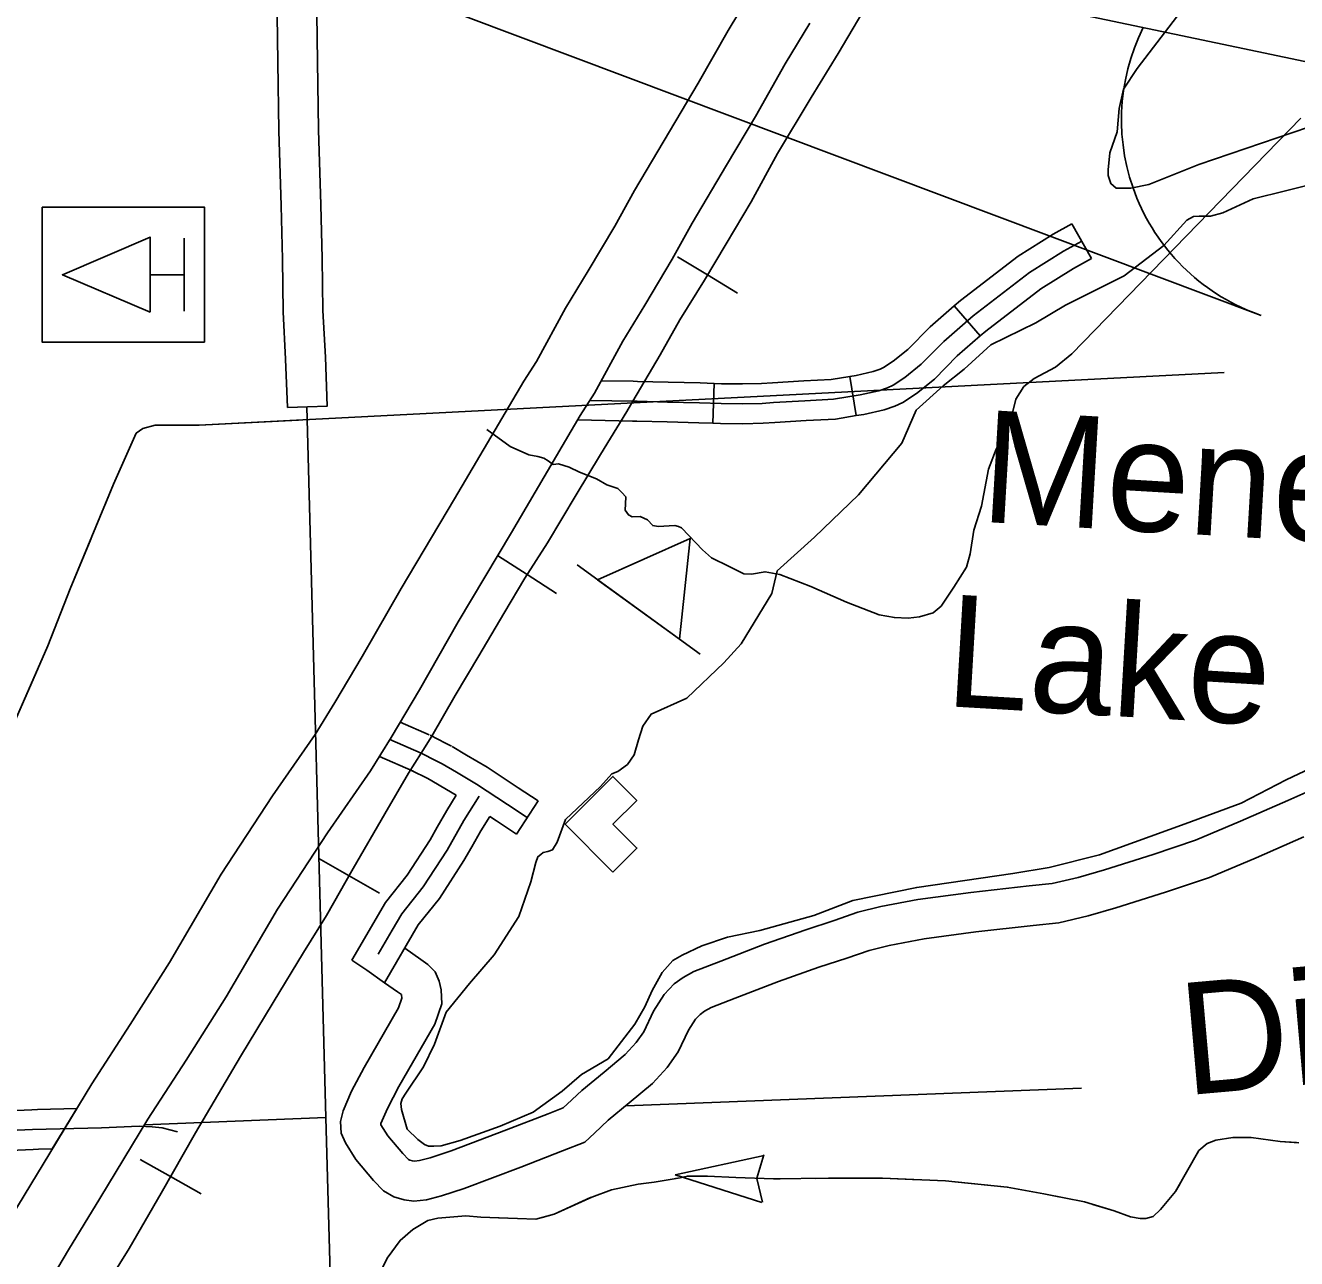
# Model space of a CAD drawing. Extents: x -117616 to 64730, y 54117 to 789866.
# Drawn here: x 63276.5 to 63372.5, y 54954.7 to 55047.7 of the extents above; entities that cross this region are included whole.
import ezdxf

# ---------------------------------------------------------------- set-up
doc = ezdxf.new("R2010")
doc.units = 0
for name, color, linetype in [('15', 7, 'Continuous'), ('31', 7, 'Continuous'), ('32', 7, 'Continuous'), ('35', 7, 'Continuous'), ('40', 7, 'Continuous'), ('43', 7, 'Continuous'), ('45', 7, 'Continuous'), ('46', 7, 'Continuous'), ('47', 7, 'Continuous'), ('5', 7, 'Continuous'), ('57', 7, 'Continuous'), ('R_Dimension', 7, 'Continuous')]:
    doc.layers.add(name, color=color, linetype=linetype)

msp = doc.modelspace()

# ---------------------------------------------------------------- linework, layer by layer
at = {"layer": '15'}
for p, q in [((63329.564, 55047.319), (63331.421, 55050.417)), ((63327.293, 55043.351), (63329.564, 55047.319)), ((63335.719, 55047.861), (63333.878, 55044.791)), ((63333.878, 55044.791), (63331.614, 55040.835)), ((63325.127, 55039.694), (63327.293, 55043.351)), ((63331.614, 55040.835), (63329.43, 55037.148)), ((63322.503, 55035.255), (63325.127, 55039.694)), ((63329.43, 55037.148), (63326.843, 55032.771)), ((63321.006, 55032.553), (63322.503, 55035.255)), ((63326.843, 55032.771), (63325.341, 55030.062)), ((63318.993, 55029.172), (63321.006, 55032.553)), ((63325.341, 55030.062), (63323.277, 55026.593)), ((63317.281, 55026.361), (63318.993, 55029.172)), ((63315.095, 55022.347), (63317.281, 55026.361)), ((63323.277, 55026.593), (63321.614, 55023.863)), ((63321.614, 55023.863), (63319.486, 55019.956)), ((63314.139, 55020.866), (63315.095, 55022.347)), ((63308.896, 55011.978), (63314.139, 55020.866)), ((63319.486, 55019.956), (63318.404, 55018.256)), ((63318.404, 55018.256), (63313.199, 55009.43)), ((63304.871, 55005.206), (63308.896, 55011.978)), ((63313.199, 55009.43), (63309.191, 55002.687)), ((63301.946, 55000.09), (63304.871, 55005.206)), ((63309.191, 55002.687), (63306.266, 54997.572)), ((63299.88, 54996.608), (63301.946, 55000.09)), ((63306.266, 54997.572), (63304.127, 54993.97)), ((63298.386, 54994.202), (63299.88, 54996.608)), ((63295.174, 54989.564), (63298.386, 54994.202)), ((63304.127, 54993.97), (63302.567, 54991.458)), ((63302.567, 54991.458), (63299.32, 54986.768)), ((63291.303, 54983.668), (63295.174, 54989.564)), ((63299.32, 54986.768), (63295.551, 54981.028)), ((63287.388, 54976.999), (63291.303, 54983.668)), ((63295.551, 54981.028), (63291.659, 54974.398)), ((63284.428, 54972.308), (63287.388, 54976.999)), ((63291.659, 54974.398), (63288.64, 54969.615)), ((63281.529, 54967.832), (63284.428, 54972.308)), ((63288.64, 54969.615), (63285.763, 54965.174)), ((63277.85, 54961.786), (63281.529, 54967.832)), ((63285.763, 54965.174), (63282.126, 54959.196)), ((63275.494, 54957.879), (63277.85, 54961.786)), ((63282.126, 54959.196), (63279.779, 54955.303)), ((63279.779, 54955.303), (63277.849, 54952.083))]:
    msp.add_line(p, q, dxfattribs=at)
at = {"layer": '31'}
msp.add_line((63280.398, 54965.974), (63278.542, 54962.924), dxfattribs=at)
for points in [[(63266.895, 54965.555), (63271.236, 54965.634), (63276.999, 54965.884), (63277.436, 54965.895)], [(63277.436, 54965.895), (63280.398, 54965.974)], [(63287.988, 54964.215), (63286.844, 54964.523), (63286.095, 54964.579), (63285.096, 54964.634), (63282.267, 54964.523), (63277.052, 54964.385), (63271.282, 54964.135), (63266.705, 54964.051), (63260.519, 54963.774), (63253.557, 54963.524), (63245.263, 54963.163), (63235.36, 54962.802), (63227.871, 54962.663), (63222.69, 54962.536), (63215.53, 54962.294), (63208.837, 54962.165), (63204.289, 54962.036), (63202.709, 54961.993)], [(63277.516, 54962.896), (63277.104, 54962.885), (63271.328, 54962.635), (63266.95, 54962.556)], [(63278.542, 54962.924), (63277.516, 54962.896)]]:
    msp.add_lwpolyline(points, dxfattribs=at)
at = {"layer": '32'}
for p, q in [((63355.511, 55032.738), (63356.984, 55030.125)), ((63346.62, 55026.529), (63348.589, 55024.266)), ((63338.746, 55021.217), (63339.23, 55018.256)), ((63328.511, 55020.684), (63328.404, 55017.686))]:
    msp.add_line(p, q, dxfattribs=at)
for points in [[(63355.511, 55032.738), (63354.105, 55031.945), (63351.46, 55030.281), (63347.108, 55026.955), (63346.62, 55026.529)], [(63356.248, 55031.431), (63354.873, 55030.656), (63352.317, 55029.048), (63348.057, 55025.792), (63345.831, 55023.854), (63344.127, 55022.129), (63342.907, 55021.141), (63342.016, 55020.56), (63341.59, 55020.366), (63340.932, 55020.133), (63339.518, 55019.823), (63337.505, 55019.494), (63335.355, 55019.378), (63332.993, 55019.242), (63332.141, 55019.184), (63330.65, 55019.145), (63329.024, 55019.164), (63327.397, 55019.223), (63324.996, 55019.281), (63322.692, 55019.339), (63322.36, 55019.345)], [(63356.984, 55030.125), (63355.641, 55029.367), (63353.174, 55027.814), (63349.006, 55024.629), (63348.589, 55024.266)], [(63346.62, 55026.529), (63344.803, 55024.948), (63343.118, 55023.243), (63342.022, 55022.355), (63341.291, 55021.878), (63341.029, 55021.758), (63340.52, 55021.579), (63339.236, 55021.297), (63338.746, 55021.217)], [(63348.589, 55024.266), (63346.858, 55022.76), (63345.135, 55021.016), (63343.791, 55019.927), (63342.741, 55019.241), (63342.152, 55018.973), (63341.344, 55018.688), (63339.8, 55018.349), (63339.23, 55018.256)], [(63338.746, 55021.217), (63337.343, 55020.987), (63335.272, 55020.875), (63332.899, 55020.739), (63332.071, 55020.682), (63330.64, 55020.645), (63329.06, 55020.664), (63328.511, 55020.684)], [(63319.996, 55020.893), (63322.39, 55020.845)], [(63328.511, 55020.684), (63327.442, 55020.722), (63325.033, 55020.78), (63322.726, 55020.838), (63322.39, 55020.845)], [(63319.188, 55019.409), (63322.36, 55019.345)], [(63318.211, 55017.928), (63322.33, 55017.846)], [(63328.404, 55017.686), (63327.352, 55017.723), (63324.959, 55017.781), (63322.658, 55017.839), (63322.33, 55017.846)], [(63339.23, 55018.256), (63337.667, 55018), (63335.439, 55017.88), (63333.087, 55017.745), (63332.212, 55017.685), (63330.661, 55017.645), (63328.988, 55017.665), (63328.404, 55017.686)]]:
    msp.add_lwpolyline(points, dxfattribs=at)
at = {"layer": '35'}
for points in [[(63329.522, 54978.911), (63327.568, 54978.259), (63326.102, 54977.553), (63325.377, 54977.145), (63324.582, 54976.249), (63323.822, 54974.891), (63323.28, 54973.641), (63322.52, 54972.338), (63320.511, 54969.73), (63318.503, 54968.535), (63317.037, 54967.286), (63314.848, 54965.693), (63312.351, 54964.651), (63309.322, 54963.564), (63307.889, 54963.17), (63307.334, 54963.124), (63306.941, 54963.124), (63306.64, 54963.263), (63306.132, 54963.633), (63305.322, 54964.42), (63304.903, 54965.908), (63304.864, 54966.36), (63304.962, 54966.694), (63305.235, 54967.143), (63306.566, 54969.111), (63307.391, 54970.825), (63308.279, 54973.236), (63310.039, 54975.411), (63311.912, 54977.563), (63313.761, 54980.455), (63314.663, 54983.07), (63315.033, 54984.528), (63315.195, 54984.967), (63315.426, 54985.152), (63315.611, 54985.291), (63315.958, 54985.361), (63316.304, 54985.499), (63316.659, 54986.067), (63317.291, 54987.784), (63319.934, 54990.266), (63320.79, 54991.238), (63321.229, 54991.4), (63321.969, 54991.932), (63322.477, 54992.649), (63322.801, 54993.783), (63323.125, 54994.824), (63323.749, 54995.727), (63326.437, 54996.948), (63329.248, 54999.601), (63330.533, 55001.047), (63332.863, 55004.825), (63333.274, 55006.533), (63336.072, 55009.078), (63339.401, 55012.271), (63342.661, 55016.181), (63343.747, 55018.657), (63345.802, 55020.513), (63347.367, 55021.773), (63349.389, 55023.607), (63352.786, 55025.249), (63355.038, 55026.586), (63359.465, 55028.801), (63362.442, 55031.093), (63364.185, 55033.003), (63364.694, 55033.281), (63365.11, 55033.304), (63365.48, 55033.304), (63365.965, 55033.304), (63366.913, 55033.559), (63369.179, 55034.623), (63371.63, 55035.225), (63377.132, 55036.613)], [(63374.918, 54992.302), (63371.67, 54990.767), (63368.291, 54989.004), (63364.059, 54987.459), (63357.587, 54985.117), (63353.792, 54984.17), (63351.038, 54983.716), (63343.792, 54982.659), (63338.962, 54981.677), (63336.035, 54980.54), (63331.964, 54979.4), (63329.522, 54978.911)]]:
    msp.add_lwpolyline(points, dxfattribs=at)
at = {"layer": '40'}
for p, q in [((63328.011, 55028.869), (63325.749, 55030.23)), ((63328.011, 55028.869), (63330.273, 55027.508)), ((63314.381, 55006.263), (63312.161, 55007.692)), ((63314.381, 55006.263), (63316.601, 55004.833)), ((63300.954, 54983.535), (63298.661, 54984.842)), ((63300.954, 54983.535), (63303.248, 54982.228)), ((63287.478, 54960.836), (63285.181, 54962.139)), ((63287.478, 54960.836), (63289.774, 54959.534))]:
    msp.add_line(p, q, dxfattribs=at)
for points in [[(63354.83, 55074.344), (63353.972, 55072.831), (63351.094, 55067.942), (63348.254, 55063.281), (63346.247, 55060.022), (63343.332, 55054.868), (63340.456, 55049.982), (63337.873, 55045.575), (63335.818, 55042.255), (63333.294, 55038.025), (63331.298, 55034.382), (63329.419, 55031.209), (63327.775, 55028.477), (63325.926, 55025.481), (63324.429, 55022.836), (63322.36, 55019.345)], [(63340.456, 55049.982), (63337.873, 55045.575), (63335.818, 55042.255), (63333.294, 55038.025), (63331.298, 55034.382), (63329.419, 55031.209), (63327.775, 55028.477), (63325.926, 55025.481), (63324.429, 55022.836), (63322.36, 55019.345), (63321.904, 55018.577), (63319.938, 55015.316), (63318.088, 55012.29), (63315.916, 55008.647), (63314.214, 55006.003), (63312.629, 55003.33), (63310.75, 55000.127), (63308.96, 54997.131), (63307.198, 54994.075), (63306.392, 54992.798), (63305.437, 54991.285), (63303.647, 54988.2), (63301.269, 54984.087), (63299.244, 54980.532), (63297.512, 54977.741), (63295.222, 54973.981), (63292.756, 54969.897), (63289.351, 54964.139), (63286.768, 54959.586), (63284.361, 54955.414), (63281.074, 54950.155)], [(63322.36, 55019.345), (63321.904, 55018.577), (63319.938, 55015.316), (63318.088, 55012.29), (63315.916, 55008.647), (63314.214, 55006.003), (63312.629, 55003.33), (63310.75, 55000.127), (63308.96, 54997.131), (63307.198, 54994.075), (63306.392, 54992.798)], [(63306.392, 54992.798), (63305.437, 54991.285), (63303.647, 54988.2), (63301.269, 54984.087), (63299.244, 54980.532), (63297.512, 54977.741), (63295.222, 54973.981), (63292.756, 54969.897), (63289.351, 54964.139), (63286.768, 54959.586), (63284.361, 54955.414), (63281.074, 54950.155), (63278.725, 54945.954), (63275.907, 54941.313)]]:
    msp.add_lwpolyline(points, dxfattribs=at)
at = {"layer": '43'}
for p, q in [((63325.575, 54960.98), (63332.284, 54962.429)), ((63332.251, 54962.471), (63331.726, 54960.72)), ((63325.575, 54960.98), (63332.11, 54958.88)), ((63332.146, 54958.919), (63331.726, 54960.696))]:
    msp.add_line(p, q, dxfattribs=at)
for points in [[(63372.79, 55040.714), (63355.499, 55022.92), (63354.276, 55021.903), (63352.673, 55021.06), (63351.881, 55020.445), (63351.269, 55019.502), (63350.819, 55017.654), (63349.788, 55015.73), (63349.22, 55014.208), (63348.673, 55011.431), (63348.095, 55009.62), (63347.839, 55007.829), (63347.547, 55006.811), (63346.594, 55005.302), (63345.646, 55003.89), (63345.049, 55003.365), (63344.012, 55003.08), (63343.142, 55002.982), (63342.115, 55003.018), (63340.967, 55003.219), (63338.497, 55004.174), (63335.81, 55005.362), (63333.466, 55006.28), (63332.35, 55006.48), (63331.316, 55006.292), (63330.739, 55006.312), (63329.635, 55006.866), (63328.31, 55007.523), (63327.625, 55008.126), (63326.604, 55009.222), (63326.046, 55009.788), (63325.825, 55009.892), (63325.539, 55009.967), (63324.284, 55009.883), (63323.869, 55009.961), (63323.467, 55010.393), (63322.93, 55010.637), (63322.32, 55010.627), (63322.035, 55010.765), (63321.791, 55011.127), (63321.808, 55011.609), (63321.827, 55012.122), (63321.549, 55012.454), (63321.239, 55012.754), (63320.414, 55013.04), (63319.627, 55013.486), (63318.329, 55013.981), (63317.572, 55014.362), (63316.746, 55014.616), (63316.359, 55014.565), (63315.983, 55014.835), (63315.637, 55015.041), (63315.193, 55015.185), (63314.523, 55015.305), (63313.101, 55015.934), (63311.348, 55017.217)], [(63367.006, 55021.511), (63289.63, 55017.539), (63286.302, 55017.539), (63285.38, 55017.283), (63284.868, 55016.925), (63283.178, 55013.081), (63279.901, 55005.189), (63278.211, 55000.884), (63275.497, 54994.683)], [(63286.588, 55017.539), (63286.302, 55017.539), (63285.38, 55017.283), (63284.868, 55016.925), (63283.178, 55013.081), (63282.467, 55011.37)], [(63297.138, 55017.925), (63289.63, 55017.539), (63289.228, 55017.539)], [(63281.455, 55008.932), (63279.901, 55005.189), (63278.488, 55001.589)], [(63277.456, 54999.159), (63275.497, 54994.683), (63274.227, 54991.928)], [(63372.636, 54963.384), (63371.24, 54963.488), (63369.031, 54963.78), (63367.655, 54963.78), (63366.384, 54963.592), (63365.717, 54963.342), (63365.092, 54962.8), (63363.341, 54959.713), (63362.195, 54958.357), (63361.632, 54957.835), (63361.09, 54957.668), (63360.673, 54957.668), (63359.944, 54957.794), (63358.693, 54958.252), (63356.463, 54958.92), (63353.379, 54959.546), (63350.627, 54960.046), (63345.959, 54960.526), (63341.207, 54960.714), (63337.143, 54960.714), (63332.975, 54960.672), (63330.14, 54960.756), (63328.014, 54960.86), (63327.056, 54960.86), (63326.493, 54960.881), (63325.93, 54960.735), (63323.971, 54960.422), (63322.762, 54960.255), (63320.761, 54959.838), (63319.261, 54959.295), (63316.426, 54958.002), (63315.051, 54957.627), (63310.903, 54957.773), (63309.757, 54957.877), (63307.652, 54957.71), (63306.881, 54957.522), (63305.755, 54956.834), (63304.797, 54956.021), (63303.817, 54954.686), (63303.275, 54953.538)], [(63372.46, 54963.397), (63371.24, 54963.488), (63369.031, 54963.78), (63367.655, 54963.78), (63366.384, 54963.592), (63365.717, 54963.342), (63365.092, 54962.8), (63364.96, 54962.568)], [(63333.488, 54960.677), (63332.975, 54960.672), (63330.14, 54960.756), (63328.014, 54960.86), (63327.056, 54960.86), (63326.493, 54960.881), (63325.93, 54960.735), (63325.595, 54960.681)], [(63344.046, 54960.602), (63341.207, 54960.714), (63337.143, 54960.714), (63336.128, 54960.704)], [(63322.985, 54960.286), (63322.762, 54960.255), (63320.761, 54959.838), (63319.261, 54959.295), (63319.174, 54959.256)], [(63354.511, 54959.316), (63353.379, 54959.546), (63350.627, 54960.046), (63346.681, 54960.452)], [(63363.658, 54960.271), (63363.341, 54959.713), (63362.195, 54958.357), (63361.632, 54957.835), (63361.09, 54957.668), (63360.673, 54957.668), (63359.944, 54957.794), (63358.693, 54958.252), (63357.084, 54958.734)], [(63319.174, 54959.256), (63316.426, 54958.002), (63315.52, 54957.755)], [(63312.898, 54957.702), (63310.903, 54957.773), (63309.757, 54957.877), (63307.652, 54957.71), (63306.881, 54957.522), (63305.755, 54956.834), (63305.337, 54956.479)]]:
    msp.add_lwpolyline(points, dxfattribs=at)
at = {"layer": '45'}
msp.add_line((63315.229, 54989.181), (63313.575, 54986.678), dxfattribs=at)
for points in [[(63304.808, 54995.117), (63306.987, 54994.175)], [(63304.036, 54993.817), (63306.392, 54992.798)], [(63307.072, 54994.135), (63308.226, 54993.548), (63308.674, 54993.308)], [(63303.233, 54992.53), (63305.797, 54991.421)], [(63306.392, 54992.798), (63307.531, 54992.219), (63307.964, 54991.986)], [(63315.229, 54989.181), (63313.723, 54990.176), (63311.36, 54991.734), (63309.816, 54992.635), (63308.726, 54993.278)], [(63305.712, 54991.461), (63306.836, 54990.89), (63307.254, 54990.665)], [(63314.402, 54987.929), (63312.897, 54988.924), (63310.568, 54990.459), (63309.056, 54991.342), (63307.964, 54991.986)], [(63309.039, 54989.615), (63308.297, 54990.048), (63307.201, 54990.695)], [(63303.144, 54977.624), (63304.202, 54979.42), (63304.931, 54980.67), (63306.545, 54982.703), (63308.342, 54985.465), (63309.617, 54987.705), (63310.765, 54989.549)], [(63307.601, 54987.195), (63308.328, 54988.473), (63309.039, 54989.615)], [(63310.208, 54985.711), (63310.906, 54986.938), (63311.569, 54988.002)], [(63313.575, 54986.678), (63312.07, 54987.672), (63311.569, 54988.002)], [(63301.149, 54977.161), (63303.689, 54981.519), (63305.327, 54983.58), (63307.06, 54986.245), (63307.601, 54987.195)], [(63303.634, 54975.465), (63306.173, 54979.822), (63307.764, 54981.825), (63309.623, 54984.684), (63310.208, 54985.711)], [(63303.634, 54975.465), (63302.278, 54976.424), (63301.149, 54977.161)]]:
    msp.add_lwpolyline(points, dxfattribs=at)
at = {"layer": '46'}
for points in [[(63294.87, 55070.86), (63295.077, 55067.273), (63295.128, 55064.936), (63295.198, 55061.682), (63295.286, 55056.388), (63295.391, 55052.524), (63295.514, 55048.47), (63295.566, 55044.926), (63295.636, 55039.747), (63295.811, 55034.08), (63295.916, 55030.065), (63295.969, 55026.085), (63296.162, 55022.528), (63296.302, 55018.862)], [(63297.876, 55070.841), (63298.075, 55067.393), (63298.128, 55065.001), (63298.198, 55061.739), (63298.285, 55056.453), (63298.39, 55052.61), (63298.513, 55048.537), (63298.566, 55044.969), (63298.635, 55039.814), (63298.81, 55034.166), (63298.915, 55030.124), (63298.968, 55026.186), (63299.159, 55022.667), (63299.3, 55018.976), (63297.801, 55018.919), (63296.302, 55018.862)], [(63374.287, 54990.311), (63371.814, 54989.225), (63368.232, 54987.653), (63364.827, 54986.215), (63361.644, 54985.153), (63357.958, 54983.995), (63355.98, 54983.415), (63354.028, 54982.958), (63352.272, 54982.777), (63347.884, 54982.273), (63343.883, 54981.734), (63341.091, 54981.208), (63339.358, 54980.792), (63337.559, 54980.169), (63335.437, 54979.468), (63332.315, 54978.367), (63329.005, 54977.093), (63326.983, 54976.311), (63326.175, 54975.849), (63325.491, 54975.372), (63324.724, 54974.582), (63323.922, 54973.314), (63323.193, 54971.749), (63322.63, 54970.947), (63321.79, 54970.039), (63320.194, 54968.723), (63318.512, 54967.341), (63317.405, 54966.298), (63317.109, 54966.019), (63315.968, 54965.58), (63312.84, 54964.356), (63308.644, 54962.771), (63307.081, 54962.255), (63306.252, 54962.044), (63305.877, 54962), (63305.734, 54962.021), (63305.531, 54962.078), (63305.435, 54962.136), (63305.014, 54962.569), (63303.876, 54963.906), (63303.352, 54964.744), (63303.334, 54964.787), (63303.346, 54964.836), (63303.847, 54965.987), (63304.707, 54967.634), (63307.416, 54972.327), (63307.943, 54973.869), (63307.893, 54974.925), (63307.758, 54975.574), (63307.438, 54976.284), (63306.893, 54976.83), (63306.355, 54977.215), (63305.15, 54978.067)], [(63373.02, 54986.478), (63369.418, 54984.897), (63365.887, 54983.406), (63362.568, 54982.299), (63358.83, 54981.125), (63356.745, 54980.513), (63354.525, 54979.993), (63352.597, 54979.795), (63348.256, 54979.296), (63344.361, 54978.771), (63341.719, 54978.274), (63340.201, 54977.909), (63338.52, 54977.328), (63336.407, 54976.629), (63333.354, 54975.552), (63330.084, 54974.294), (63328.276, 54973.594), (63327.781, 54973.312), (63327.442, 54973.075), (63327.093, 54972.716), (63326.561, 54971.874), (63325.801, 54970.242), (63324.969, 54969.057), (63323.854, 54967.853), (63322.101, 54966.407), (63320.495, 54965.088), (63319.462, 54964.114), (63318.735, 54963.431), (63317.054, 54962.783), (63313.917, 54961.555), (63309.645, 54959.943), (63307.922, 54959.373), (63306.797, 54959.087), (63305.838, 54958.975), (63305.113, 54959.079), (63304.323, 54959.301), (63303.551, 54959.771), (63302.794, 54960.549), (63301.45, 54962.129), (63300.671, 54963.372), (63300.364, 54964.126), (63300.296, 54964.984), (63300.491, 54965.793), (63301.138, 54967.281), (63302.077, 54969.079), (63304.672, 54973.574), (63304.919, 54974.298), (63304.908, 54974.546), (63304.904, 54974.565), (63304.616, 54974.77), (63303.634, 54975.465)]]:
    msp.add_lwpolyline(points, dxfattribs=at)
at = {"layer": '47'}
msp.add_lwpolyline([(63375.744, 55040.828), (63365.081, 55037.202), (63361.322, 55035.697), (63359.955, 55035.423), (63358.861, 55035.423), (63358.451, 55035.766), (63358.246, 55036.381), (63358.246, 55036.792), (63358.383, 55038.091), (63358.929, 55039.665), (63359.066, 55041.444), (63359.408, 55042.88), (63360.433, 55044.454), (63364.056, 55049.174), (63366.722, 55051.363), (63368.499, 55053.484), (63369.592, 55056.494), (63371.301, 55059.093), (63373.078, 55060.256)], dxfattribs=at)
at = {"layer": '5'}
for points in [[(63297.77, 55018.918), (63299.199, 54965.305)], [(63356.239, 54967.518), (63321.829, 54966.183)], [(63299.199, 54965.305), (63285.496, 54964.734)], [(63299.199, 54965.305), (63302.138, 54859.222)]]:
    msp.add_lwpolyline(points, dxfattribs=at)
at = {"layer": '57'}
for p, q in [((63288.496, 55026.134), (63288.496, 55031.642)), ((63285.946, 55028.888), (63288.496, 55028.888)), ((63287.476, 55028.888), (63287.476, 55028.888)), ((63318.154, 55006.991), (63327.446, 55000.257))]:
    msp.add_line(p, q, dxfattribs=at)
for points in [[(63290.026, 55023.788), (63290.026, 55033.988), (63277.786, 55033.988)], [(63277.786, 55033.988), (63277.786, 55023.788), (63290.026, 55023.788)]]:
    msp.add_lwpolyline(points, dxfattribs=at)
for points in [[(63285.935, 55026.051), (63285.934, 55031.725), (63279.316, 55028.888)], [(63319.703, 55005.869), (63325.897, 55001.38), (63326.688, 55008.989)], [(63320.867, 54983.817), (63322.67, 54985.621), (63320.866, 54987.423), (63322.668, 54989.227), (63320.864, 54991.03), (63317.26, 54987.422)]]:
    msp.add_lwpolyline(points, close=True, dxfattribs=at)
at = {"layer": 'R_Dimension'}
msp.add_line((63369.805, 55025.82), (63249.429, 55071.035), dxfattribs=at)
msp.add_lwpolyline([(63249.429, 55071.035), (63920.827, 54929.499), (64386.067, 54929.503)], dxfattribs=at)
msp.add_arc((63374.845, 55040.576), 15.592, 153.48039, 251.14176, dxfattribs=at)

# ---------------------------------------------------------------- texts
at = {"layer": '35'}
for s, p in [('Meneshea', (63348.534, 55010.254)), ('Lake', (63345.854, 54996.342))]:
    msp.add_text(s, height=8.448, rotation=356.63085, dxfattribs=at).set_placement(p)
at = {"layer": '43'}
msp.add_text('Ditch', height=8.448, rotation=5.05785, dxfattribs=at).set_placement((63364.081, 54966.967))

doc.saveas('drawing.dxf')
